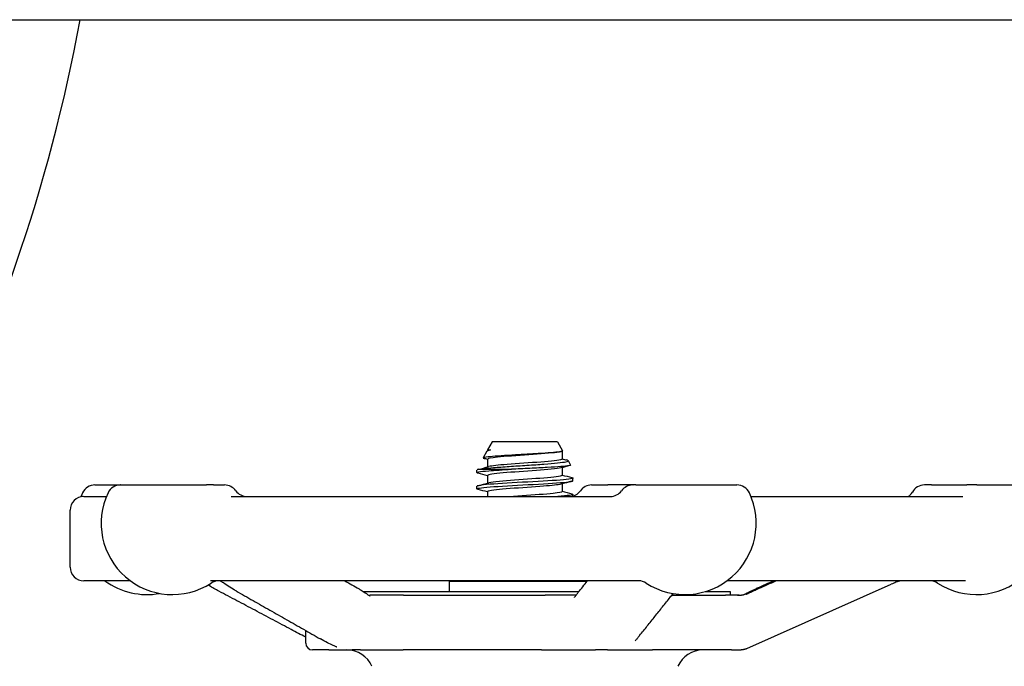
# Model space of a CAD drawing. Header units: inches. Extents: x 24 to 1128, y -94 to 748.
# Tile 386 of 546: x 707.29 to 711.78, y 263.67 to 266.63. Entities that reach past the tile are written whole.
import ezdxf

# ---------------------------------------------------------------- set-up
doc = ezdxf.new("R2010")
doc.units = ezdxf.units.IN
doc.header["$LTSCALE"] = 32
doc.header["$MEASUREMENT"] = 0
doc.layers.add('Visible (ANSI)', color=7, linetype='Continuous', lineweight=30)

msp = doc.modelspace()

# ---------------------------------------------------------------- linework, layer by layer
at = {"layer": 'Visible (ANSI)'}
for p, q in [((699.74529, 266.62537), (736.24529, 266.62537)), ((709.44616, 264.69937), (709.42533, 264.66171)), ((709.7445, 264.69937), (709.44616, 264.69937)), ((709.7445, 264.69937), (709.76762, 264.65757)), ((709.42228, 264.65618), (709.40511, 264.62513)), ((709.42533, 264.66171), (709.43881, 264.66171)), ((709.42533, 264.66171), (709.42533, 264.65824)), ((709.43004, 264.65977), (709.43114, 264.66007)), ((709.76533, 264.65551), (709.76533, 264.6199)), ((709.42533, 264.6199), (709.42533, 264.58437)), ((709.76533, 264.58129), (709.76533, 264.54576)), ((709.7923, 264.61293), (709.80348, 264.5927)), ((709.37658, 264.55837), (709.37658, 264.57023)), ((709.38515, 264.57354), (709.53376, 264.57354)), ((709.42533, 264.54576), (709.42533, 264.51023)), ((707.63348, 264.50187), (707.74834, 264.50187)), ((707.74946, 264.50187), (707.74834, 264.50187)), ((707.74946, 264.50187), (708.14209, 264.50187)), ((708.17444, 264.50187), (708.14209, 264.50187)), ((708.17444, 264.50187), (708.22529, 264.50187)), ((709.37658, 264.48423), (709.37658, 264.49609)), ((709.76533, 264.50715), (709.76533, 264.47162)), ((709.81408, 264.5213), (709.81408, 264.53316)), ((709.89946, 264.50187), (709.97373, 264.50187)), ((710.08712, 264.50187), (709.97373, 264.50187)), ((710.08712, 264.50187), (710.08921, 264.50187)), ((710.1009, 264.50187), (710.08921, 264.50187)), ((710.1009, 264.50187), (710.56295, 264.50187)), ((711.45093, 264.50187), (711.41813, 264.50187)), ((711.45093, 264.50187), (711.61232, 264.50187)), ((711.65766, 264.50187), (711.61232, 264.50187)), ((711.65766, 264.50187), (711.89264, 264.50187)), ((707.58283, 264.44937), (707.6856, 264.44937)), ((708.25457, 264.44937), (709.98827, 264.44937)), ((709.42533, 264.47162), (709.42533, 264.44937)), ((709.81408, 264.44937), (709.81408, 264.45902)), ((710.62681, 264.44937), (711.59392, 264.44937)), ((707.52033, 264.12687), (707.52033, 264.38687)), ((707.79501, 264.06437), (707.58283, 264.06437)), ((710.11531, 264.06437), (708.16015, 264.06437)), ((709.25158, 264.06287), (709.87957, 264.06287)), ((709.25158, 264.015), (709.25158, 264.06287)), ((711.60502, 264.06437), (710.5174, 264.06437)), ((710.6086, 263.75528), (711.26718, 264.0485)), ((709.84134, 264.015), (708.8591, 264.015)), ((709.04207, 263.99937), (708.88858, 263.99937)), ((709.04207, 263.99937), (709.68764, 263.99937)), ((709.68739, 263.99937), (709.68764, 263.99937)), ((709.82926, 263.99937), (709.68764, 263.99937)), ((710.26612, 263.99937), (710.51114, 263.99937)), ((710.26612, 263.99937), (710.51114, 263.99937)), ((710.53283, 264.015), (710.41721, 264.015)), ((710.57316, 263.99937), (710.51114, 263.99937)), ((710.53283, 263.99937), (710.53283, 264.015)), ((708.59533, 263.78062), (708.59533, 263.83761)), ((708.70043, 263.74937), (708.62658, 263.74937)), ((708.70043, 263.74937), (708.80769, 263.74937)), ((708.84442, 263.74937), (708.80769, 263.74937)), ((708.84442, 263.74937), (709.03921, 263.74937)), ((709.67163, 263.74937), (709.03921, 263.74937)), ((709.67163, 263.74937), (709.91718, 263.74937)), ((709.97207, 263.74937), (709.91718, 263.74937)), ((709.97207, 263.74937), (710.17788, 263.74937)), ((710.53738, 263.74937), (710.17788, 263.74937)), ((710.53738, 263.74937), (710.58192, 263.74937))]:
    msp.add_line(p, q, dxfattribs=at)
for centre, radius, start, end in [((699.83664, 268.06287), 7.8625, 315.882405, 349.465364), ((707.63348, 264.43937), 0.0625, 90, 154.62307), ((707.74946, 264.43937), 0.0625, 90, 154.62307), ((708.22529, 264.43937), 0.0625, 35.45054, 90), ((709.89946, 264.43937), 0.0625, 90, 144.54946), ((710.08712, 264.43937), 0.0625, 90, 144.54946), ((710.56295, 264.43937), 0.0625, 25.37693, 90), ((711.41812, 264.43937), 0.0625, 90, 151.14395), ((707.58283, 264.38687), 0.0625, 90, 180), ((707.87065, 264.32687), 0.325, 154.62307, 158.15154), ((707.98663, 264.32687), 0.325, 154.62307, 302.99589), ((708.32712, 264.51187), 0.0625, 215.45054, 270), ((709.79763, 264.51187), 0.0625, 285.26016, 324.54946), ((709.98529, 264.51187), 0.0625, 270, 324.54946), ((710.32578, 264.32687), 0.325, 237.00411, 25.37693), ((711.65547, 264.32687), 0.325, 237.00411, 25.37693), ((707.58283, 264.12687), 0.0625, 180, 270), ((707.87065, 264.32687), 0.325, 233.87107, 280.27854), ((708.19766, 264.00187), 0.0625, 90, 122.99589), ((710.11475, 264.00187), 0.0625, 57.00411, 90), ((711.44444, 264.00187), 0.0625, 57.00411, 90), ((708.62658, 263.78062), 0.03125, 180, 270), ((708.78283, 263.62437), 0.125, 23.57818, 90), ((710.40783, 263.62437), 0.125, 90, 156.42182)]:
    msp.add_arc(centre, radius, start, end, dxfattribs=at)
for points, knots in [([(709.76762, 264.65757), (709.76828, 264.65636), (709.76544, 264.65518), (709.75216, 264.65263), (709.74089, 264.6513), (709.7111, 264.64861), (709.69279, 264.64728), (709.65138, 264.64459), (709.62864, 264.64326), (709.58164, 264.64056), (709.55783, 264.63923), (709.51225, 264.63654), (709.49097, 264.63521), (709.4538, 264.63252), (709.43834, 264.63119), (709.41544, 264.6285), (709.40831, 264.62717), (709.40405, 264.62478), (709.4051, 264.62375), (709.40898, 264.62272)], [-4.0719862, -4.0719862, -4.0719862, -4.0719862, -3.9177275, -3.9177275, -3.7423694, -3.7423694, -3.5648477, -3.5648477, -3.385163, -3.385163, -3.2033156, -3.2033156, -3.0193061, -3.0193061, -2.8331349, -2.8331349, -2.6448024, -2.6448024, -2.4977376, -2.4977376, -2.4977376, -2.4977376]), ([(709.42228, 264.65618), (709.4223, 264.65624), (709.42234, 264.65629), (709.4236, 264.65812), (709.42917, 264.65989), (709.43881, 264.66171)], [-0.17593642, -0.17593642, -0.17593642, -0.17593642, -0.17106186, -0.17106186, 0, 0, 0, 0]), ([(709.75929, 264.65388), (709.7554, 264.65281), (709.74952, 264.65174), (709.74169, 264.65068), (709.71475, 264.647), (709.66542, 264.64333), (709.61274, 264.63965), (709.56007, 264.63597), (709.50533, 264.6323), (709.46967, 264.62862), (709.44147, 264.62572), (709.42573, 264.62281), (709.42547, 264.6199)], [14.3993772, 14.3993772, 14.3993772, 14.3993772, 14.6708098, 14.6708098, 14.6708098, 15.6053465, 15.6053465, 15.6053465, 16.5398213, 16.5398213, 16.5398213, 17.2787596, 17.2787596, 17.2787596, 17.2787596]), ([(709.38515, 264.57354), (709.39143, 264.57481), (709.40034, 264.57608), (709.42287, 264.57864), (709.43632, 264.57991), (709.47294, 264.58298), (709.49749, 264.58476), (709.55007, 264.58835), (709.57754, 264.59012), (709.63177, 264.59371), (709.658, 264.59549), (709.70576, 264.59908), (709.72689, 264.60086), (709.76127, 264.60444), (709.7743, 264.60622), (709.79058, 264.60981), (709.7938, 264.61159), (709.791, 264.61429), (709.78882, 264.61519), (709.78543, 264.61609)], [-3.1722778, -3.1722778, -3.1722778, -3.1722778, -3.0186699, -3.0186699, -2.8665315, -2.8665315, -2.6554083, -2.6554083, -2.4471425, -2.4471425, -2.2417348, -2.2417348, -2.0391858, -2.0391858, -1.8394961, -1.8394961, -1.6426663, -1.6426663, -1.5449333, -1.5449333, -1.5449333, -1.5449333]), ([(709.76519, 264.6199), (709.76526, 264.61913), (709.76423, 264.61836), (709.76206, 264.61759), (709.75173, 264.61391), (709.71564, 264.61024), (709.66773, 264.60656), (709.61981, 264.60288), (709.56125, 264.59921), (709.51464, 264.59553), (709.47404, 264.59233), (709.44337, 264.58913), (709.4312, 264.58593)], [14.1371669, 14.1371669, 14.1371669, 14.1371669, 14.3334779, 14.3334779, 14.3334779, 15.268037, 15.268037, 15.268037, 16.2025341, 16.2025341, 16.2025341, 17.0165493, 17.0165493, 17.0165493, 17.0165493]), ([(709.80348, 264.5927), (709.80405, 264.59167), (709.80152, 264.59065), (709.7886, 264.58828), (709.77612, 264.58694), (709.74221, 264.58425), (709.72103, 264.58292), (709.67257, 264.58023), (709.64571, 264.5789), (709.58975, 264.57621), (709.56118, 264.57488), (709.53376, 264.57354)], [-1.0116463, -1.0116463, -1.0116463, -1.0116463, -0.8526241, -0.8526241, -0.6427026, -0.6427026, -0.4306244, -0.4306244, -0.2163901, -0.2163901, 0, 0, 0, 0]), ([(709.3812, 264.55595), (709.38049, 264.55613), (709.37987, 264.55632), (709.37932, 264.5565), (709.36922, 264.55995), (709.38858, 264.5634), (709.43073, 264.56686), (709.45794, 264.56908), (709.49413, 264.57131), (709.53376, 264.57354)], [-23.7675739, -23.7675739, -23.7675739, -23.7675739, -23.7205704, -23.7205704, -23.7205704, -22.842934, -22.842934, -22.842934, -22.2764365, -22.2764365, -22.2764365, -22.2764365]), ([(709.75921, 264.57974), (709.75139, 264.57766), (709.73617, 264.57558), (709.71487, 264.5735), (709.67724, 264.56983), (709.62152, 264.56615), (709.56921, 264.56248), (709.51691, 264.55881), (709.4693, 264.55513), (709.44474, 264.55146), (709.43205, 264.54956), (709.42567, 264.54766), (709.42566, 264.54576)], [20.6825625, 20.6825625, 20.6825625, 20.6825625, 21.2112724, 21.2112724, 21.2112724, 22.1453793, 22.1453793, 22.1453793, 23.0794254, 23.0794254, 23.0794254, 23.5619449, 23.5619449, 23.5619449, 23.5619449]), ([(709.765, 264.54576), (709.76501, 264.54398), (709.7594, 264.54219), (709.74813, 264.54041), (709.72492, 264.53674), (709.6783, 264.53306), (709.62625, 264.52939), (709.57421, 264.52571), (709.518, 264.52204), (709.47931, 264.51837), (709.45622, 264.51617), (709.43971, 264.51398), (709.43143, 264.51179)], [20.4203522, 20.4203522, 20.4203522, 20.4203522, 20.874096, 20.874096, 20.874096, 21.8082248, 21.8082248, 21.8082248, 22.7422928, 22.7422928, 22.7422928, 23.2997346, 23.2997346, 23.2997346, 23.2997346]), ([(709.38134, 264.48181), (709.3783, 264.48259), (709.37667, 264.48337), (709.37658, 264.48416), (709.37619, 264.48758), (709.40508, 264.49101), (709.45342, 264.49444), (709.50235, 264.49791), (709.57028, 264.50137), (709.63358, 264.50484), (709.6966, 264.50829), (709.75382, 264.51175), (709.78547, 264.5152), (709.80411, 264.51723), (709.81368, 264.51927), (709.81377, 264.5213)], [-30.0507592, -30.0507592, -30.0507592, -30.0507592, -29.8513057, -29.8513057, -29.8513057, -28.9802371, -28.9802371, -28.9802371, -28.0985528, -28.0985528, -28.0985528, -27.2207324, -27.2207324, -27.2207324, -26.7035376, -26.7035376, -26.7035376, -26.7035376]), ([(709.80922, 264.53558), (709.81365, 264.53443), (709.8151, 264.53329), (709.81326, 264.53214), (709.80774, 264.52869), (709.77267, 264.52524), (709.72015, 264.52179), (709.66763, 264.51834), (709.59866, 264.51489), (709.53703, 264.51144), (709.47539, 264.50799), (709.42226, 264.50454), (709.39595, 264.50109), (709.38323, 264.49942), (709.3769, 264.49775), (709.37691, 264.49609)], [20.2147233, 20.2147233, 20.2147233, 20.2147233, 20.5068064, 20.5068064, 20.5068064, 21.3838943, 21.3838943, 21.3838943, 22.2609286, 22.2609286, 22.2609286, 23.1379094, 23.1379094, 23.1379094, 23.5619449, 23.5619449, 23.5619449, 23.5619449]), ([(709.75943, 264.5056), (709.7477, 264.50252), (709.719, 264.49944), (709.68062, 264.49636), (709.63485, 264.49269), (709.57642, 264.48902), (709.52786, 264.48534), (709.4793, 264.48167), (709.44178, 264.478), (709.42977, 264.47433), (709.42682, 264.47343), (709.42543, 264.47253), (709.42551, 264.47162)], [26.9657478, 26.9657478, 26.9657478, 26.9657478, 27.7487513, 27.7487513, 27.7487513, 28.6824367, 28.6824367, 28.6824367, 29.6160625, 29.6160625, 29.6160625, 29.8451302, 29.8451302, 29.8451302, 29.8451302]), ([(709.76515, 264.47162), (709.76491, 264.46884), (709.75055, 264.46605), (709.72445, 264.46327), (709.69003, 264.4596), (709.63603, 264.45592), (709.58325, 264.45225), (709.56948, 264.45129), (709.55587, 264.45033), (709.54279, 264.44937)], [26.7035376, 26.7035376, 26.7035376, 26.7035376, 27.4117273, 27.4117273, 27.4117273, 28.3454342, 28.3454342, 28.3454342, 28.5891214, 28.5891214, 28.5891214, 28.5891214]), ([(709.80938, 264.46144), (709.81162, 264.46086), (709.81308, 264.46028), (709.81371, 264.4597), (709.81742, 264.45626), (709.79156, 264.45282), (709.74502, 264.44937)], [26.4979086, 26.4979086, 26.4979086, 26.4979086, 26.6453001, 26.6453001, 26.6453001, 27.5206572, 27.5206572, 27.5206572, 27.5206572]), ([(711.34522, 264.44937), (711.34536, 264.44947), (711.34553, 264.44958), (711.34639, 264.45015), (711.34732, 264.45077), (711.34965, 264.45267), (711.35038, 264.45329), (711.35255, 264.45526), (711.35413, 264.45674), (711.35825, 264.4616), (711.36049, 264.4643), (711.36335, 264.46948), (711.36337, 264.46951), (711.36338, 264.46954)], [0.301801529, 0.301801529, 0.301801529, 0.301801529, 0.311026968, 0.311026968, 0.346036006, 0.346036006, 0.35859844, 0.35859844, 0.375897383, 0.375897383, 0.388708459, 0.388708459, 0.388783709, 0.388783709, 0.388783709, 0.388783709]), ([(708.19897, 264.01744), (708.18404, 264.02538), (708.16911, 264.03358), (708.15296, 264.04356), (708.15127, 264.04461), (708.14958, 264.04567)], [0, 0, 0, 0, 0.14967641, 0.14967641, 0.1669258, 0.1669258, 0.1669258, 0.1669258]), ([(708.21666, 264.06428), (708.21666, 264.06428), (708.21666, 264.06428), (708.21665, 264.06428), (708.21663, 264.06428), (708.21656, 264.06428), (708.21651, 264.06428), (708.21636, 264.06428), (708.21626, 264.06428), (708.21602, 264.06429), (708.21587, 264.06429), (708.21556, 264.0643), (708.21539, 264.0643), (708.21488, 264.06431), (708.21454, 264.06431), (708.21354, 264.06432), (708.2129, 264.06433), (708.21133, 264.06434), (708.21043, 264.06434), (708.20695, 264.06436), (708.20449, 264.06437), (708.20118, 264.06437), (708.20034, 264.06437), (708.19889, 264.06437), (708.19829, 264.06437), (708.19766, 264.06437)], [0.435045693, 0.435045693, 0.435045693, 0.435045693, 0.43561134, 0.43561134, 0.436917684, 0.436917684, 0.438198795, 0.438198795, 0.43949022, 0.43949022, 0.440786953, 0.440786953, 0.442073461, 0.442073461, 0.444654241, 0.444654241, 0.44978688, 0.44978688, 0.457469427, 0.457469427, 0.479727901, 0.479727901, 0.487272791, 0.487272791, 0.492695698, 0.492695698, 0.492695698, 0.492695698]), ([(708.27787, 264.01833), (708.26844, 264.0237), (708.25841, 264.02945), (708.23947, 264.04144), (708.22994, 264.04803), (708.21495, 264.05776), (708.21002, 264.06082), (708.20467, 264.06356), (708.20378, 264.06399), (708.20295, 264.06437)], [0, 0, 0, 0, 0.10194952, 0.10194952, 0.20500071, 0.20500071, 0.25149705, 0.25149705, 0.26117643, 0.26117643, 0.26117643, 0.26117643]), ([(708.30312, 264.06437), (708.30312, 264.06437), (708.3031, 264.06437), (708.30303, 264.06437), (708.30295, 264.06437), (708.30267, 264.06437), (708.30244, 264.06437), (708.30193, 264.06437), (708.30165, 264.06437), (708.3013, 264.06437), (708.30118, 264.06437), (708.30118, 264.06437)], [0.003545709, 0.003545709, 0.003545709, 0.003545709, 0.004399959, 0.004399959, 0.006838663, 0.006838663, 0.013339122, 0.013339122, 0.022015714, 0.022015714, 0.028192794, 0.028192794, 0.028192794, 0.028192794]), ([(709.83908, 264.01217), (709.85273, 264.02926), (709.86638, 264.04635), (709.88028, 264.06376), (709.88052, 264.06407), (709.88077, 264.06437)], [0.95924083, 0.95924083, 0.95924083, 0.95924083, 1.28063663, 1.28063663, 1.28639378, 1.28639378, 1.28639378, 1.28639378]), ([(711.32296, 264.06437), (711.31933, 264.06437), (711.3154, 264.06438), (711.31098, 264.06417), (711.30982, 264.0641), (711.30784, 264.0639), (711.30727, 264.06384), (711.3063, 264.06371), (711.30599, 264.06367), (711.30533, 264.06357), (711.30498, 264.06351), (711.30437, 264.06341), (711.30415, 264.06337), (711.30368, 264.06328), (711.30342, 264.06323), (711.30291, 264.06313), (711.30266, 264.06308), (711.30219, 264.06298), (711.30196, 264.06293), (711.30156, 264.06284), (711.30138, 264.0628), (711.30056, 264.06261), (711.30007, 264.06248), (711.29891, 264.06216), (711.29836, 264.062), (711.29539, 264.06105), (711.29227, 264.05973), (711.28185, 264.05508), (711.27469, 264.05185), (711.26718, 264.0485)], [0, 0, 0, 0, 0.0860149, 0.0860149, 0.11416773, 0.11416773, 0.12469642, 0.12469642, 0.12914613, 0.12914613, 0.13306956, 0.13306956, 0.13502613, 0.13502613, 0.13699814, 0.13699814, 0.13896384, 0.13896384, 0.14091438, 0.14091438, 0.14281478, 0.14281478, 0.14990119, 0.14990119, 0.16210052, 0.16210052, 0.21779338, 0.21779338, 0.29565066, 0.29565066, 0.29565066, 0.29565066]), ([(708.59533, 263.80702), (708.5731, 263.81881), (708.55088, 263.83059), (708.50117, 263.85696), (708.4737, 263.87154), (708.41875, 263.90071), (708.39127, 263.9153), (708.33633, 263.94448), (708.30885, 263.95907), (708.25391, 263.98825), (708.22644, 264.00285), (708.19897, 264.01744)], [0.7856779, 0.7856779, 0.7856779, 0.7856779, 1.0071895, 1.0071895, 1.2810829, 1.2810829, 1.5549762, 1.5549762, 1.8288696, 1.8288696, 2.1027629, 2.1027629, 2.1027629, 2.1027629]), ([(708.27787, 264.01833), (708.30349, 264.00373), (708.32911, 263.98914), (708.38036, 263.95995), (708.40598, 263.94536), (708.45723, 263.91618), (708.48286, 263.9016), (708.53412, 263.87243), (708.55975, 263.85785), (708.61101, 263.82869), (708.63664, 263.81411), (708.66228, 263.79954)], [0.9601047, 0.9601047, 0.9601047, 0.9601047, 1.233998, 1.233998, 1.5078914, 1.5078914, 1.7817848, 1.7817848, 2.0556781, 2.0556781, 2.3295715, 2.3295715, 2.3295715, 2.3295715]), ([(708.83846, 264.0275), (708.84275, 264.02506), (708.84761, 264.02232), (708.85905, 264.01519), (708.86555, 264.0106), (708.87447, 264.0044), (708.87692, 264.00271), (708.88112, 263.99994), (708.88293, 263.9988), (708.88523, 263.99746), (708.88587, 263.99709), (708.88697, 263.9965), (708.88745, 263.99626), (708.88833, 263.99583), (708.88865, 263.99569), (708.88876, 263.99564), (708.88877, 263.99564), (708.88877, 263.99564)], [0, 0, 0, 0, 0.04699542, 0.04699542, 0.11490243, 0.11490243, 0.14035888, 0.14035888, 0.15950508, 0.15950508, 0.16742084, 0.16742084, 0.17475361, 0.17475361, 0.18491555, 0.18491555, 0.18723361, 0.18723361, 0.18723361, 0.18723361]), ([(708.88204, 263.99938), (708.88211, 263.99938), (708.88218, 263.99938), (708.88324, 263.99938), (708.88423, 263.99938), (708.88597, 263.99938), (708.88671, 263.99937), (708.88762, 263.99937), (708.88776, 263.99937), (708.88795, 263.99937), (708.888, 263.99937), (708.88806, 263.99937), (708.88808, 263.99937), (708.8881, 263.99937), (708.88811, 263.99937), (708.88811, 263.99937), (708.88812, 263.99937), (708.88821, 263.99937), (708.88827, 263.99937), (708.88842, 263.99937), (708.88849, 263.99937), (708.88856, 263.99937)], [0.365646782, 0.365646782, 0.365646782, 0.365646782, 0.366238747, 0.366238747, 0.374269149, 0.374269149, 0.380293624, 0.380293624, 0.381424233, 0.381424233, 0.381755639, 0.381755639, 0.381902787, 0.381902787, 0.381939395, 0.381939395, 0.38197621, 0.38197621, 0.383061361, 0.383061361, 0.384147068, 0.384147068, 0.384147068, 0.384147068]), ([(709.82154, 263.98914), (709.82154, 263.98914), (709.82154, 263.98914), (709.82161, 263.9892), (709.82189, 263.98946), (709.82309, 263.9908), (709.82443, 263.99253), (709.82741, 263.99675), (709.82884, 263.99882), (709.83198, 264.00316), (709.83364, 264.00536), (709.8363, 264.00874), (709.83735, 264.01002), (709.83842, 264.01134), (709.83866, 264.01164), (709.83895, 264.012), (709.83902, 264.01209), (709.83908, 264.01217)], [0.26212608, 0.26212608, 0.26212608, 0.26212608, 0.26523685, 0.26523685, 0.28985831, 0.28985831, 0.33915701, 0.33915701, 0.37182931, 0.37182931, 0.40139039, 0.40139039, 0.42145766, 0.42145766, 0.42810276, 0.42810276, 0.43031521, 0.43031521, 0.43031521, 0.43031521]), ([(710.1189, 263.81487), (710.13054, 263.82944), (710.14219, 263.84402), (710.16547, 263.87318), (710.1771, 263.88777), (710.20038, 263.91694), (710.21202, 263.93153), (710.23529, 263.96071), (710.24693, 263.9753), (710.26295, 263.9954), (710.26734, 264.0009), (710.27172, 264.0064)], [0.9209333, 0.9209333, 0.9209333, 0.9209333, 1.1948266, 1.1948266, 1.46872, 1.46872, 1.7426133, 1.7426133, 2.0165067, 2.0165067, 2.1197672, 2.1197672, 2.1197672, 2.1197672]), ([(710.56504, 263.99937), (710.56538, 263.99937), (710.56572, 263.99937), (710.56611, 263.99937), (710.56617, 263.99937), (710.56624, 263.99937), (710.56626, 263.99937), (710.56644, 263.99937), (710.56657, 263.99937), (710.56691, 263.99938), (710.5671, 263.99938), (710.56779, 263.99938), (710.56828, 263.99938), (710.56973, 263.99938), (710.57068, 263.99938), (710.57442, 263.9994), (710.57713, 263.99941), (710.58113, 263.99957), (710.58213, 263.99962), (710.58384, 263.99976), (710.5845, 263.99982), (710.58568, 263.99996), (710.58612, 264.00001), (710.58679, 264.00011), (710.58702, 264.00014), (710.58746, 264.00021), (710.58768, 264.00024), (710.58832, 264.00035), (710.58871, 264.00042), (710.5894, 264.00056), (710.58971, 264.00062), (710.59031, 264.00075), (710.59059, 264.00082), (710.59133, 264.001), (710.59172, 264.00111), (710.59298, 264.00147), (710.59362, 264.00169), (710.5954, 264.00239), (710.5966, 264.00292), (710.59946, 264.00432), (710.60096, 264.00509), (710.6072, 264.00831), (710.61242, 264.01096), (710.62269, 264.01594), (710.62759, 264.01826), (710.6396, 264.0238), (710.64692, 264.02708), (710.65415, 264.03029)], [0, 0, 0, 0, 0.00271618, 0.00271618, 0.00315775, 0.00315775, 0.00337165, 0.00337165, 0.00508342, 0.00508342, 0.00768757, 0.00768757, 0.01463142, 0.01463142, 0.02847944, 0.02847944, 0.06954195, 0.06954195, 0.08324789, 0.08324789, 0.09025248, 0.09025248, 0.09374394, 0.09374394, 0.09546574, 0.09546574, 0.09718666, 0.09718666, 0.10065514, 0.10065514, 0.10409205, 0.10409205, 0.10824537, 0.10824537, 0.11599262, 0.11599262, 0.13681964, 0.13681964, 0.15785213, 0.15785213, 0.17584967, 0.17584967, 0.23174534, 0.23174534, 0.27578626, 0.27578626, 0.33616935, 0.33616935, 0.33616935, 0.33616935]), ([(710.60227, 264.00274), (710.60227, 264.00274), (710.60227, 264.00274), (710.6023, 264.00275), (710.6024, 264.00278), (710.60285, 264.00294), (710.60335, 264.00313), (710.60522, 264.00386), (710.60714, 264.0047), (710.61172, 264.00678), (710.61437, 264.008), (710.61981, 264.01051), (710.62259, 264.01178), (710.63059, 264.01544), (710.63631, 264.01803), (710.64757, 264.0231), (710.65321, 264.02562), (710.66042, 264.02882), (710.66207, 264.02956), (710.66372, 264.03029)], [0.02029104, 0.02029104, 0.02029104, 0.02029104, 0.0213158, 0.0213158, 0.0275165, 0.0275165, 0.04356784, 0.04356784, 0.07542337, 0.07542337, 0.10910443, 0.10910443, 0.13873832, 0.13873832, 0.18890891, 0.18890891, 0.23534146, 0.23534146, 0.24909876, 0.24909876, 0.24909876, 0.24909876]), ([(708.73664, 263.76229), (708.73664, 263.76229), (708.73658, 263.76232), (708.73633, 263.76243), (708.73612, 263.76251), (708.73533, 263.76284), (708.73458, 263.76315), (708.73225, 263.76413), (708.7305, 263.76487), (708.72592, 263.76684), (708.72304, 263.76812), (708.71161, 263.77332), (708.70328, 263.77739), (708.68369, 263.78744), (708.67271, 263.79362), (708.66228, 263.79954)], [0.39585075, 0.39585075, 0.39585075, 0.39585075, 0.39968552, 0.39968552, 0.40370186, 0.40370186, 0.41181601, 0.41181601, 0.42782349, 0.42782349, 0.45404456, 0.45404456, 0.5327548, 0.5327548, 0.64518122, 0.64518122, 0.64518122, 0.64518122]), ([(710.1189, 263.81487), (710.11728, 263.81284), (710.11495, 263.80983), (710.10946, 263.80316), (710.10632, 263.79959), (710.10219, 263.795), (710.10086, 263.79353), (710.099, 263.79147), (710.09837, 263.79074), (710.09825, 263.79059), (710.09824, 263.79058), (710.09824, 263.79058)], [0, 0, 0, 0, 0.04709709, 0.04709709, 0.10216416, 0.10216416, 0.13173201, 0.13173201, 0.15669532, 0.15669532, 0.15933901, 0.15933901, 0.15933901, 0.15933901]), ([(710.6086, 263.75528), (710.60821, 263.75511), (710.60782, 263.75494), (710.60696, 263.75457), (710.60654, 263.75438), (710.60563, 263.75401), (710.60525, 263.75386), (710.60463, 263.75362), (710.60442, 263.75353), (710.60333, 263.75312), (710.60249, 263.75282), (710.60095, 263.75231), (710.60021, 263.75208), (710.59835, 263.75154), (710.5972, 263.75124), (710.59546, 263.75085), (710.59496, 263.75074), (710.59399, 263.75054), (710.59352, 263.75045), (710.5926, 263.75028), (710.59215, 263.75021), (710.5908, 263.74999), (710.58995, 263.74988), (710.58867, 263.74973), (710.5882, 263.74968), (710.58757, 263.74962), (710.58743, 263.74961), (710.58717, 263.74959), (710.58705, 263.74958), (710.58688, 263.74957), (710.58682, 263.74956), (710.58671, 263.74955), (710.58665, 263.74955), (710.58654, 263.74954), (710.58649, 263.74954), (710.58639, 263.74953), (710.58635, 263.74953), (710.5857, 263.74948), (710.58506, 263.74945), (710.58359, 263.74939), (710.58274, 263.74937), (710.58193, 263.74937)], [0, 0, 0, 0, 0.008786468, 0.008786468, 0.015207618, 0.015207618, 0.018782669, 0.018782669, 0.02054883, 0.02054883, 0.027782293, 0.027782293, 0.034814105, 0.034814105, 0.045378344, 0.045378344, 0.049482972, 0.049482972, 0.053065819, 0.053065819, 0.056600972, 0.056600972, 0.063724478, 0.063724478, 0.067843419, 0.067843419, 0.069054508, 0.069054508, 0.069936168, 0.069936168, 0.070376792, 0.070376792, 0.070819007, 0.070819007, 0.071262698, 0.071262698, 0.071705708, 0.071705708, 0.078741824, 0.078741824, 0.086832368, 0.086832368, 0.086832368, 0.086832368])]:
    msp.add_open_spline(points, degree=3, knots=knots, dxfattribs=at)
for points in [[(709.43881, 264.66171), (709.43574, 264.66116), (709.43322, 264.66061), (709.43122, 264.66007)], [(709.76339, 264.65491), (709.7621, 264.65457), (709.76081, 264.65423), (709.75952, 264.65388)], [(709.38119, 264.57265), (709.39784, 264.57705), (709.4145, 264.58147), (709.43114, 264.58593)], [(709.42533, 264.61836), (709.41988, 264.61982), (709.41443, 264.62127), (709.40898, 264.62272)], [(709.79991, 264.59049), (709.78644, 264.58692), (709.77297, 264.58334), (709.75952, 264.57974)], [(709.76533, 264.62144), (709.77203, 264.61965), (709.77873, 264.61787), (709.78543, 264.61609)], [(709.38515, 264.57354), (709.37947, 264.57244), (709.37674, 264.57133), (709.37683, 264.57023)], [(709.42533, 264.54422), (709.41062, 264.54815), (709.39591, 264.55206), (709.38119, 264.55595)], [(709.76533, 264.5473), (709.78004, 264.54337), (709.79475, 264.53947), (709.80947, 264.53558)], [(709.38119, 264.49851), (709.39784, 264.50291), (709.4145, 264.50733), (709.43114, 264.51179)], [(709.80947, 264.51888), (709.79281, 264.51447), (709.77616, 264.51006), (709.75952, 264.5056)], [(709.42533, 264.47008), (709.41062, 264.47401), (709.39591, 264.47792), (709.38119, 264.48181)], [(709.76533, 264.47316), (709.78004, 264.46923), (709.79475, 264.46533), (709.80947, 264.46144)], [(708.7736, 264.06437), (708.79522, 264.05208), (708.81684, 264.03979), (708.83846, 264.0275)], [(709.28863, 264.06287), (709.28858, 264.06343), (709.28842, 264.06394), (709.28822, 264.06437)], [(710.73092, 264.06437), (710.70534, 264.05301), (710.67974, 264.04165), (710.65415, 264.03029)], [(710.66372, 264.03029), (710.68931, 264.04165), (710.7149, 264.05301), (710.74049, 264.06437)]]:
    msp.add_open_spline(points, degree=3, dxfattribs=at)

doc.saveas('drawing.dxf')
